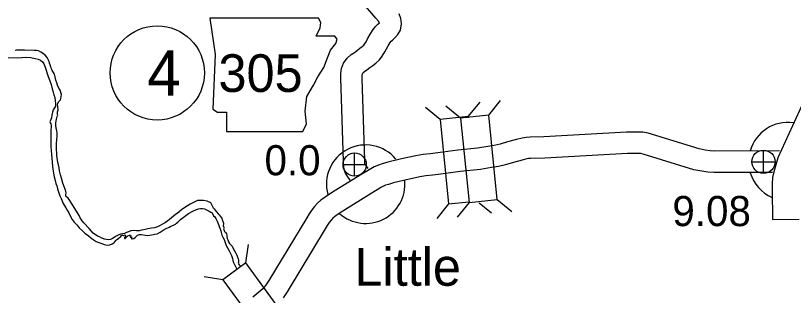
# Model space of a CAD drawing. Extents: x -939622 to -934222, y 1383701 to 1385301.
# Drawn here: x -936353.15 to -936320.48, y 1384647.82 to 1384659.58 of the extents above; entities that cross this region are included whole.
import ezdxf

# ---------------------------------------------------------------- set-up
doc = ezdxf.new("R2010")
doc.units = 0
for name, color, linetype in [('10', 7, 'Continuous'), ('20', 7, 'Continuous'), ('21', 7, 'Continuous'), ('24', 7, 'Continuous'), ('25', 7, 'Continuous'), ('26', 7, 'Continuous'), ('27', 7, 'Continuous'), ('9', 7, 'Continuous')]:
    doc.layers.add(name, color=color, linetype=linetype)

msp = doc.modelspace()

# ---------------------------------------------------------------- linework, layer by layer
at = {"layer": '10'}
for points in [[(-936339.097, 1384652.662), (-936339.225, 1384652.853), (-936339.303, 1384652.982), (-936339.366, 1384653.207), (-936339.381, 1384653.457), (-936339.495, 1384656.95), (-936339.483, 1384657.143), (-936339.458, 1384657.355), (-936339.37, 1384657.587), (-936339.226, 1384657.789), (-936339.057, 1384657.945), (-936338.92, 1384658.038), (-936338.794, 1384658.13), (-936338.686, 1384658.207), (-936338.592, 1384658.281), (-936338.524, 1384658.341), (-936338.491, 1384658.383), (-936338.431, 1384658.482), (-936338.372, 1384658.605), (-936338.276, 1384658.776), (-936338.159, 1384658.956), (-936338.048, 1384659.11), (-936337.929, 1384659.216), (-936337.867, 1384659.275), (-936337.909, 1384659.342), (-936338.015, 1384659.477), (-936339.821, 1384661.592)], [(-936338.344, 1384653.155), (-936338.466, 1384653.336), (-936338.47, 1384653.343), (-936338.474, 1384653.357), (-936338.482, 1384653.498), (-936338.594, 1384656.936), (-936338.586, 1384657.062), (-936338.577, 1384657.14), (-936338.57, 1384657.158), (-936338.547, 1384657.19), (-936338.494, 1384657.239), (-936338.401, 1384657.303), (-936338.268, 1384657.4), (-936338.147, 1384657.486), (-936338.018, 1384657.587), (-936337.864, 1384657.722), (-936337.746, 1384657.876), (-936337.639, 1384658.053), (-936337.574, 1384658.187), (-936337.505, 1384658.31), (-936337.415, 1384658.449), (-936337.376, 1384658.504), (-936337.319, 1384658.554), (-936337.22, 1384658.649), (-936337.095, 1384658.782), (-936336.983, 1384658.973), (-936336.942, 1384659.238), (-936336.973, 1384659.461), (-936337.045, 1384659.657)], [(-936320.054, 1384655.96), (-936321.134, 1384653.602), (-936321.251, 1384653.213), (-936321.307, 1384653.012), (-936321.359, 1384652.778), (-936321.378, 1384652.53), (-936321.37, 1384652.251), (-936321.362, 1384651.011), (-936320.241, 1384651.02)], [(-936321.064, 1384653.892), (-936323.784, 1384653.885), (-936323.979, 1384653.9), (-936324.184, 1384653.926), (-936324.444, 1384653.979), (-936326.583, 1384654.64), (-936326.81, 1384654.679), (-936326.988, 1384654.681), (-936327.181, 1384654.688), (-936327.487, 1384654.679), (-936330.959, 1384654.485), (-936331.537, 1384654.474), (-936331.704, 1384654.465), (-936331.876, 1384654.435), (-936332.107, 1384654.372), (-936332.483, 1384654.273), (-936332.8, 1384654.18), (-936333.043, 1384654.122), (-936333.311, 1384654.08), (-936333.747, 1384654.008), (-936334.58, 1384653.923), (-936335.199, 1384653.838), (-936335.733, 1384653.769), (-936336.029, 1384653.738), (-936336.341, 1384653.69), (-936336.935, 1384653.56), (-936337.513, 1384653.422), (-936337.759, 1384653.347), (-936337.909, 1384653.298), (-936338.087, 1384653.229), (-936338.234, 1384653.143), (-936338.678, 1384652.88), (-936339.885, 1384652.126), (-936340.153, 1384651.952), (-936340.325, 1384651.826), (-936340.468, 1384651.694), (-936340.588, 1384651.559), (-936340.692, 1384651.427), (-936340.824, 1384651.243), (-936340.919, 1384651.077), (-936342.507, 1384648.452), (-936342.649, 1384648.235), (-936342.715, 1384648.149), (-936342.764, 1384648.092), (-936342.841, 1384648.024), (-936342.931, 1384647.953), (-936343.184, 1384647.751)], [(-936321.361, 1384652.991), (-936323.819, 1384652.985), (-936324.07, 1384653.005), (-936324.329, 1384653.037), (-936324.667, 1384653.105), (-936326.794, 1384653.763), (-936326.893, 1384653.78), (-936327.009, 1384653.781), (-936327.184, 1384653.787), (-936327.448, 1384653.779), (-936330.925, 1384653.585), (-936331.505, 1384653.574), (-936331.603, 1384653.569), (-936331.681, 1384653.555), (-936331.874, 1384653.503), (-936332.242, 1384653.405), (-936332.569, 1384653.31), (-936332.868, 1384653.238), (-936333.168, 1384653.191), (-936333.629, 1384653.115), (-936334.473, 1384653.03), (-936335.08, 1384652.946), (-936335.629, 1384652.875), (-936335.914, 1384652.845), (-936336.176, 1384652.805), (-936336.734, 1384652.683), (-936337.277, 1384652.553), (-936337.489, 1384652.488), (-936337.607, 1384652.45), (-936337.696, 1384652.415), (-936337.779, 1384652.367), (-936338.209, 1384652.111), (-936339.402, 1384651.366), (-936339.642, 1384651.211), (-936339.752, 1384651.13), (-936339.825, 1384651.063), (-936339.897, 1384650.982), (-936339.972, 1384650.886), (-936340.066, 1384650.756), (-936340.143, 1384650.621), (-936341.746, 1384647.972), (-936341.914, 1384647.716)]]:
    msp.add_lwpolyline(points, dxfattribs=at)
at = {"layer": '20'}
for p, q in [((-936333.277, 1384655.395), (-936332.777, 1384656.008)), ((-936335.321, 1384655.215), (-936335.935, 1384655.715)), ((-936334.459, 1384655.274), (-936335.073, 1384655.775)), ((-936334.139, 1384655.335), (-936333.639, 1384655.948)), ((-936334.139, 1384655.335), (-936335.321, 1384655.215)), ((-936334.135, 1384655.291), (-936334.139, 1384655.335)), ((-936335.321, 1384655.215), (-936334.961, 1384651.669)), ((-936334.961, 1384651.669), (-936334.108, 1384651.755)), ((-936334.099, 1384651.729), (-936334.599, 1384651.115)), ((-936333.68, 1384651.709), (-936333.165, 1384651.288)), ((-936332.917, 1384651.849), (-936332.303, 1384651.348)), ((-936334.961, 1384651.669), (-936335.461, 1384651.055)), ((-936343.484, 1384649.183), (-936343.363, 1384649.965)), ((-936344.442, 1384648.481), (-936345.225, 1384648.602))]:
    msp.add_line(p, q, dxfattribs=at)
for points in [[(-936334.459, 1384655.274), (-936334.099, 1384651.729), (-936332.917, 1384651.849), (-936333.277, 1384655.395)], [(-936344.442, 1384648.481), (-936342.337, 1384645.605), (-936341.378, 1384646.307), (-936343.484, 1384649.183)]]:
    msp.add_lwpolyline(points, close=True, dxfattribs=at)
at = {"layer": '21'}
msp.add_lwpolyline([(-936344.995, 1384659.476), (-936344.767, 1384657.953), (-936344.868, 1384655.644), (-936344.665, 1384655.517), (-936344.285, 1384655.517), (-936344.285, 1384654.705), (-936341.087, 1384654.705), (-936340.935, 1384655.035), (-936340.986, 1384655.568), (-936340.91, 1384656.177), (-936340.63, 1384656.659), (-936340.453, 1384657.014), (-936340.199, 1384657.395), (-936340.047, 1384657.801), (-936339.92, 1384658.131), (-936339.692, 1384658.41), (-936339.641, 1384658.588), (-936339.742, 1384658.714), (-936340.529, 1384658.714), (-936340.351, 1384659.07), (-936340.326, 1384659.298), (-936340.431, 1384659.474)], close=True, dxfattribs=at)
at = {"layer": '24'}
for centre, start, end in [((-936320.712, 1384653.443), 82.1275, 163.8059), ((-936338.444, 1384652.495), 39.8446, 195.0629), ((-936320.712, 1384653.443), 196.5226, 246.0491), ((-936338.444, 1384652.495), 228.4691, 5.2794)]:
    msp.add_arc(centre, 1.65, start, end, dxfattribs=at)
at = {"layer": '26'}
for p, q in [((-936338.908, 1384652.835), (-936338.908, 1384653.81)), ((-936321.74, 1384652.95), (-936321.74, 1384653.925)), ((-936322.228, 1384653.437), (-936321.253, 1384653.437)), ((-936339.396, 1384653.322), (-936338.421, 1384653.322))]:
    msp.add_line(p, q, dxfattribs=at)
for centre in [(-936338.908, 1384653.322), (-936321.74, 1384653.437)]:
    msp.add_circle(centre, 0.487, dxfattribs=at)
at = {"layer": '27'}
msp.add_circle((-936347.197, 1384657.173), 1.98, dxfattribs=at)
at = {"layer": '9'}
for points in [[(-936351.243, 1384656.102), (-936351.233, 1384656.183), (-936351.223, 1384656.271), (-936351.273, 1384656.447), (-936351.324, 1384656.53), (-936351.387, 1384656.654), (-936351.42, 1384656.75), (-936351.459, 1384656.863), (-936351.473, 1384656.938), (-936351.487, 1384657.013), (-936351.495, 1384657.066), (-936351.511, 1384657.126), (-936351.521, 1384657.153), (-936351.552, 1384657.185), (-936351.583, 1384657.229), (-936351.611, 1384657.274), (-936351.63, 1384657.312), (-936351.653, 1384657.372), (-936351.673, 1384657.431), (-936351.696, 1384657.515), (-936351.716, 1384657.584), (-936351.742, 1384657.655), (-936351.822, 1384657.821), (-936351.905, 1384657.921), (-936351.976, 1384657.982), (-936352.08, 1384658.052), (-936352.18, 1384658.1), (-936352.274, 1384658.115), (-936352.346, 1384658.11), (-936352.769, 1384658.131), (-936353.015, 1384658.13), (-936353.102, 1384658.134), (-936353.159, 1384658.117)], [(-936353.456, 1384657.816), (-936353.048, 1384657.813), (-936352.722, 1384657.832), (-936352.511, 1384657.817), (-936352.328, 1384657.786), (-936352.201, 1384657.75), (-936352.103, 1384657.708)], [(-936352.103, 1384657.708), (-936352.018, 1384657.644), (-936351.955, 1384657.553), (-936351.909, 1384657.419), (-936351.791, 1384657.061), (-936351.655, 1384656.692), (-936351.608, 1384656.501), (-936351.571, 1384656.357), (-936351.538, 1384656.253), (-936351.505, 1384656.139), (-936351.48, 1384656.02), (-936351.474, 1384655.879), (-936351.477, 1384655.782), (-936351.508, 1384655.706), (-936351.562, 1384655.626), (-936351.596, 1384655.52), (-936351.622, 1384655.399), (-936351.64, 1384655.281), (-936351.662, 1384655.208), (-936351.693, 1384655.138), (-936351.704, 1384655.114), (-936351.691, 1384655.075), (-936351.663, 1384655.037), (-936351.646, 1384654.962), (-936351.663, 1384654.715), (-936351.662, 1384654.582), (-936351.665, 1384654.35), (-936351.67, 1384654.086), (-936351.653, 1384653.905), (-936351.636, 1384653.746), (-936351.626, 1384653.596), (-936351.609, 1384653.413), (-936351.602, 1384653.26), (-936351.583, 1384653.122), (-936351.548, 1384652.958), (-936351.523, 1384652.805), (-936351.483, 1384652.647), (-936351.452, 1384652.53), (-936351.416, 1384652.423), (-936351.38, 1384652.3), (-936351.333, 1384652.139), (-936351.288, 1384652.008), (-936351.23, 1384651.887), (-936351.144, 1384651.687), (-936351.043, 1384651.507), (-936350.98, 1384651.397), (-936350.914, 1384651.288), (-936350.847, 1384651.142), (-936350.768, 1384651.018), (-936350.681, 1384650.903), (-936350.561, 1384650.777), (-936350.476, 1384650.665), (-936350.335, 1384650.537), (-936350.233, 1384650.441), (-936350.104, 1384650.336), (-936349.997, 1384650.252), (-936349.884, 1384650.177), (-936349.756, 1384650.09), (-936349.646, 1384650.042), (-936349.528, 1384650.001), (-936349.428, 1384649.964), (-936349.358, 1384649.942), (-936349.295, 1384649.929), (-936349.185, 1384649.944), (-936349.09, 1384649.983), (-936349.025, 1384650.027), (-936348.975, 1384650.077), (-936348.941, 1384650.123), (-936348.891, 1384650.166), (-936348.829, 1384650.207), (-936348.791, 1384650.239), (-936348.733, 1384650.3), (-936348.703, 1384650.334), (-936348.68, 1384650.356), (-936348.653, 1384650.357), (-936348.632, 1384650.342), (-936348.608, 1384650.343), (-936348.581, 1384650.356), (-936348.563, 1384650.362), (-936348.536, 1384650.342), (-936348.526, 1384650.315), (-936348.532, 1384650.306), (-936348.552, 1384650.275), (-936348.557, 1384650.257), (-936348.569, 1384650.239), (-936348.571, 1384650.218), (-936348.55, 1384650.215), (-936348.533, 1384650.228), (-936348.506, 1384650.256), (-936348.466, 1384650.302), (-936348.43, 1384650.33), (-936348.365, 1384650.353), (-936348.335, 1384650.357), (-936348.317, 1384650.351), (-936348.31, 1384650.328), (-936348.325, 1384650.309), (-936348.339, 1384650.294), (-936348.339, 1384650.288), (-936348.336, 1384650.273), (-936348.318, 1384650.273), (-936348.3, 1384650.283)], [(-936344.84, 1384651.489), (-936344.95, 1384651.706), (-936345.105, 1384651.783), (-936345.25, 1384651.809), (-936345.373, 1384651.808), (-936345.502, 1384651.805), (-936345.677, 1384651.727), (-936345.816, 1384651.654), (-936345.922, 1384651.591), (-936346.078, 1384651.49), (-936346.178, 1384651.415), (-936346.283, 1384651.328), (-936346.363, 1384651.268), (-936346.434, 1384651.227), (-936346.51, 1384651.156), (-936346.595, 1384651.081), (-936346.68, 1384651.012), (-936346.756, 1384650.95), (-936346.853, 1384650.881), (-936346.971, 1384650.808), (-936347.074, 1384650.757), (-936347.193, 1384650.7), (-936347.312, 1384650.666), (-936347.44, 1384650.641), (-936347.587, 1384650.622), (-936347.7, 1384650.589), (-936347.774, 1384650.572), (-936347.861, 1384650.56), (-936347.956, 1384650.536), (-936348.067, 1384650.536), (-936348.185, 1384650.548), (-936348.31, 1384650.529), (-936348.405, 1384650.493), (-936348.482, 1384650.458), (-936348.571, 1384650.425), (-936348.655, 1384650.414), (-936348.747, 1384650.393), (-936348.845, 1384650.351), (-936348.922, 1384650.316), (-936349.004, 1384650.253), (-936349.075, 1384650.206), (-936349.164, 1384650.165), (-936349.25, 1384650.153), (-936349.407, 1384650.188), (-936349.519, 1384650.221), (-936349.617, 1384650.278), (-936349.708, 1384650.317), (-936349.885, 1384650.436), (-936350.056, 1384650.629), (-936350.275, 1384650.867), (-936350.35, 1384650.958), (-936350.428, 1384651.076), (-936350.47, 1384651.177), (-936350.545, 1384651.295), (-936350.865, 1384651.804), (-936350.937, 1384651.904), (-936351.005, 1384651.965), (-936351.032, 1384651.995), (-936351.043, 1384652.045), (-936351.027, 1384652.13), (-936351.046, 1384652.25), (-936351.156, 1384652.545), (-936351.216, 1384652.754), (-936351.255, 1384652.894), (-936351.296, 1384653.052), (-936351.321, 1384653.19), (-936351.348, 1384653.309), (-936351.369, 1384653.408), (-936351.393, 1384653.513), (-936351.404, 1384653.588), (-936351.41, 1384653.711), (-936351.417, 1384653.831), (-936351.425, 1384653.927), (-936351.432, 1384654.047), (-936351.424, 1384654.21), (-936351.414, 1384654.373), (-936351.403, 1384654.52), (-936351.4, 1384654.65), (-936351.412, 1384654.743), (-936351.439, 1384654.859), (-936351.454, 1384654.958), (-936351.454, 1384655.07), (-936351.447, 1384655.148), (-936351.434, 1384655.227), (-936351.418, 1384655.29), (-936351.398, 1384655.336), (-936351.379, 1384655.391), (-936351.38, 1384655.424), (-936351.383, 1384655.445), (-936351.391, 1384655.499), (-936351.383, 1384655.532), (-936351.364, 1384655.626), (-936351.363, 1384655.662), (-936351.37, 1384655.716), (-936351.378, 1384655.773), (-936351.382, 1384655.83), (-936351.372, 1384655.893), (-936351.341, 1384655.952), (-936351.303, 1384656.004), (-936351.265, 1384656.044), (-936351.243, 1384656.102)], [(-936348.3, 1384650.283), (-936348.276, 1384650.283), (-936348.26, 1384650.257), (-936348.281, 1384650.229), (-936348.283, 1384650.196), (-936348.25, 1384650.194), (-936348.187, 1384650.217), (-936348.131, 1384650.251), (-936348.082, 1384650.298), (-936348.023, 1384650.348), (-936347.943, 1384650.377), (-936347.862, 1384650.377), (-936347.705, 1384650.351), (-936347.603, 1384650.339), (-936347.516, 1384650.35), (-936347.445, 1384650.368), (-936347.361, 1384650.382), (-936347.295, 1384650.39), (-936347.203, 1384650.411), (-936347.07, 1384650.481), (-936346.946, 1384650.562), (-936346.819, 1384650.635), (-936346.701, 1384650.69), (-936346.621, 1384650.731), (-936346.517, 1384650.776), (-936346.488, 1384650.792), (-936346.437, 1384650.821), (-936346.387, 1384650.858), (-936346.329, 1384650.905), (-936346.224, 1384651.01), (-936346.059, 1384651.136), (-936345.88, 1384651.267), (-936345.706, 1384651.365), (-936345.555, 1384651.436), (-936345.459, 1384651.466), (-936345.382, 1384651.477), (-936345.298, 1384651.479), (-936345.21, 1384651.455), (-936345.101, 1384651.41), (-936345.019, 1384651.361), (-936344.946, 1384651.324), (-936344.885, 1384651.29), (-936344.834, 1384651.161)], [(-936344.84, 1384651.489), (-936344.807, 1384651.462), (-936344.763, 1384651.404), (-936344.716, 1384651.327), (-936344.638, 1384651.254), (-936344.601, 1384651.21), (-936344.554, 1384651.148), (-936344.489, 1384651.068), (-936344.466, 1384651), (-936344.44, 1384650.94), (-936344.414, 1384650.863), (-936344.412, 1384650.815), (-936344.432, 1384650.754), (-936344.421, 1384650.712), (-936344.406, 1384650.695), (-936344.407, 1384650.643), (-936344.412, 1384650.613), (-936344.4, 1384650.586), (-936344.387, 1384650.551), (-936344.379, 1384650.503), (-936344.343, 1384650.48), (-936344.311, 1384650.444), (-936344.289, 1384650.403), (-936344.282, 1384650.358), (-936344.271, 1384650.292), (-936344.26, 1384650.214), (-936344.237, 1384650.152), (-936344.211, 1384650.074), (-936344.169, 1384650.003), (-936344.138, 1384649.968), (-936344.089, 1384649.936), (-936344.046, 1384649.889), (-936344.004, 1384649.788), (-936343.947, 1384649.69), (-936343.899, 1384649.59), (-936343.861, 1384649.512), (-936343.822, 1384649.426), (-936343.802, 1384649.364), (-936343.783, 1384649.301), (-936343.784, 1384649.253), (-936343.789, 1384649.222), (-936343.797, 1384649.177), (-936343.787, 1384649.147), (-936343.756, 1384649.106), (-936343.715, 1384649.068)], [(-936344.834, 1384651.161), (-936344.785, 1384651.117), (-936344.738, 1384651.052), (-936344.677, 1384650.939), (-936344.625, 1384650.802), (-936344.593, 1384650.716), (-936344.563, 1384650.642), (-936344.524, 1384650.537), (-936344.507, 1384650.463), (-936344.483, 1384650.355), (-936344.441, 1384650.269), (-936344.39, 1384650.168), (-936344.351, 1384650.046), (-936344.305, 1384649.915), (-936344.251, 1384649.817), (-936344.194, 1384649.716), (-936344.131, 1384649.613), (-936344.08, 1384649.497), (-936344.04, 1384649.366), (-936344.02, 1384649.291), (-936343.993, 1384649.207), (-936343.951, 1384649.118), (-936343.9, 1384649.011), (-936343.868, 1384648.955)]]:
    msp.add_lwpolyline(points, dxfattribs=at)

# ---------------------------------------------------------------- texts
at = {"layer": '21'}
msp.add_text('305', height=1.584, dxfattribs=at).set_placement((-936344.627, 1384656.373))
at = {"layer": '24'}
msp.add_text('Little', height=1.584, dxfattribs=at).set_placement((-936338.919, 1384648.225))
at = {"layer": '25'}
for s, p in [('0.0', (-936342.694, 1384652.869)), ('9.08', (-936325.566, 1384650.733))]:
    msp.add_text(s, height=1.2672, dxfattribs=at).set_placement(p)
at = {"layer": '27'}
msp.add_text('4', height=1.901, dxfattribs=at).set_placement((-936347.622, 1384656.223))

doc.saveas('drawing.dxf')
